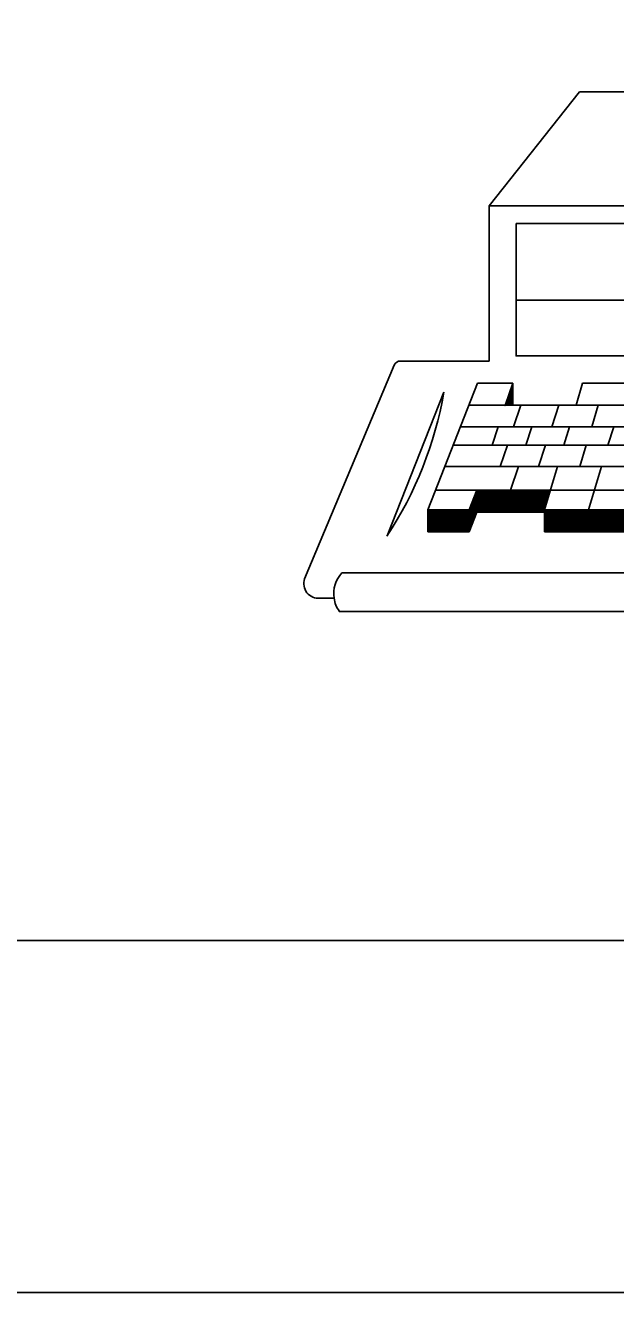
# Model space of a CAD drawing. Extents: x 0 to 320, y -4 to 473.
# Drawn here: x 300.444 to 302.122, y 417.416 to 421.015 of the extents above; entities that cross this region are included whole.
import ezdxf

# ---------------------------------------------------------------- set-up
doc = ezdxf.new("R2010")
doc.units = 0
for name, color, linetype in [('Level 1', 7, 'Continuous'), ('Level 25', 7, 'Continuous'), ('Level 50', 7, 'Continuous')]:
    doc.layers.add(name, color=color, linetype=linetype)

msp = doc.modelspace()

# ---------------------------------------------------------------- linework, layer by layer
at = {"layer": 'Level 1'}
for points in [[(240.4486, 473.4158), (320.4486, 473.4158), (320.4486, 417.4158), (240.4486, 417.4158)], [(243.4486, 472.4158), (319.4486, 472.4158), (319.4486, 418.4158), (243.4486, 418.4158)]]:
    msp.add_lwpolyline(points, close=True, dxfattribs=at)
at = {"layer": 'Level 25'}
for p, q in [((302.0191, 420.8265), (301.7621, 420.5023)), ((301.7621, 420.5023), (301.7621, 420.0618)), ((301.7621, 420.5023), (303.2496, 420.5023)), ((301.8389, 420.2345), (303.3166, 420.2345)), ((301.4926, 420.0495), (301.2381, 419.443)), ((301.7621, 420.0618), (301.5109, 420.0618)), ((301.6341, 419.973), (301.4724, 419.5648)), ((301.5879, 419.639), (301.7296, 419.9988)), ((301.7296, 419.9988), (301.8299, 419.9988)), ((301.8089, 419.9365), (301.8299, 419.9988)), ((301.8191, 419.9685), (301.8299, 419.9685)), ((301.8199, 419.9703), (301.8299, 419.9703)), ((301.8204, 419.9723), (301.8299, 419.9723)), ((301.8214, 419.9743), (301.8299, 419.9743)), ((301.8219, 419.976), (301.8299, 419.976)), ((301.8226, 419.9783), (301.8299, 419.9783)), ((301.8231, 419.9803), (301.8299, 419.9803)), ((301.8241, 419.9823), (301.8299, 419.9823)), ((301.8246, 419.984), (301.8299, 419.984)), ((301.8254, 419.986), (301.8299, 419.986)), ((301.8261, 419.9883), (301.8299, 419.9883)), ((301.8269, 419.9903), (301.8299, 419.9903)), ((301.8274, 419.992), (301.8299, 419.992)), ((301.8281, 419.994), (301.8299, 419.994)), ((301.8286, 419.996), (301.8299, 419.996)), ((301.8296, 419.998), (301.8299, 419.998)), ((301.8299, 419.9988), (301.8299, 419.9365)), ((302.0094, 419.9365), (302.0281, 419.9988)), ((302.0281, 419.9988), (302.5244, 419.9988)), ((301.7049, 419.9365), (303.7536, 419.9365)), ((301.8081, 419.9365), (301.8299, 419.9365)), ((301.8089, 419.9388), (301.8299, 419.9388)), ((301.8094, 419.9408), (301.8299, 419.9408)), ((301.8104, 419.9425), (301.8299, 419.9425)), ((301.8109, 419.9445), (301.8299, 419.9445)), ((301.8116, 419.9465), (301.8299, 419.9465)), ((301.8121, 419.9485), (301.8299, 419.9485)), ((301.8131, 419.9505), (301.8299, 419.9505)), ((301.8136, 419.9525), (301.8299, 419.9525)), ((301.8144, 419.9545), (301.8299, 419.9545)), ((301.8149, 419.9563), (301.8299, 419.9563)), ((301.8159, 419.9585), (301.8299, 419.9585)), ((301.8164, 419.9605), (301.8299, 419.9605)), ((301.8171, 419.9623), (301.8299, 419.9623)), ((301.8176, 419.9643), (301.8299, 419.9643)), ((301.8186, 419.9663), (301.8299, 419.9663)), ((301.8321, 419.8753), (301.8526, 419.9365)), ((301.9404, 419.8753), (301.9609, 419.9365)), ((302.0541, 419.8753), (302.0726, 419.9365)), ((301.6811, 419.8753), (303.7671, 419.8753)), ((301.7706, 419.8225), (301.7884, 419.8753)), ((301.8664, 419.8225), (301.8839, 419.8753)), ((301.9751, 419.8225), (301.9909, 419.8753)), ((302.1001, 419.8225), (302.1164, 419.8753)), ((301.6601, 419.8225), (303.7786, 419.8225)), ((301.7941, 419.7623), (301.8144, 419.8225)), ((301.9024, 419.7623), (301.9229, 419.8225)), ((302.0201, 419.7623), (302.0384, 419.8225)), ((301.6364, 419.7623), (303.7921, 419.7623)), ((301.8234, 419.6948), (301.8461, 419.7623)), ((301.9194, 419.639), (301.9566, 419.7623)), ((302.0449, 419.639), (302.0819, 419.7623)), ((301.6099, 419.6948), (303.8071, 419.6948)), ((301.7059, 419.639), (301.7279, 419.6948)), ((301.7221, 419.6803), (301.9321, 419.6803)), ((301.7229, 419.6823), (301.9326, 419.6823)), ((301.7236, 419.6843), (301.9331, 419.6843)), ((301.7241, 419.6863), (301.9339, 419.6863)), ((301.7251, 419.6883), (301.9344, 419.6883)), ((301.7259, 419.69), (301.9351, 419.69)), ((301.7266, 419.692), (301.9356, 419.692)), ((301.7276, 419.6943), (301.7699, 419.6943)), ((301.7279, 419.6948), (301.7279, 419.6323)), ((301.7079, 419.6448), (301.9216, 419.6448)), ((301.7089, 419.6468), (301.9224, 419.6468)), ((301.7096, 419.6485), (301.9224, 419.6485)), ((301.7104, 419.6505), (301.9231, 419.6505)), ((301.7111, 419.6525), (301.9236, 419.6525)), ((301.7119, 419.6548), (301.9241, 419.6548)), ((301.7126, 419.6565), (301.9249, 419.6565)), ((301.7134, 419.6585), (301.9256, 419.6585)), ((301.7144, 419.6605), (301.9261, 419.6605)), ((301.7149, 419.6623), (301.9266, 419.6623)), ((301.7156, 419.6645), (301.9271, 419.6645)), ((301.7166, 419.6665), (301.9276, 419.6665)), ((301.7174, 419.6685), (301.9286, 419.6685)), ((301.7181, 419.6703), (301.9291, 419.6703)), ((301.7189, 419.6723), (301.9296, 419.6723)), ((301.7199, 419.6745), (301.9301, 419.6745)), ((301.7204, 419.6763), (301.9306, 419.6763)), ((301.7211, 419.6783), (301.9314, 419.6783)), ((301.5879, 419.639), (301.5879, 419.5763)), ((301.5879, 419.639), (301.7049, 419.639)), ((301.5879, 419.6388), (303.8191, 419.6388)), ((301.5879, 419.6368), (303.8191, 419.6368)), ((301.5879, 419.6348), (303.8191, 419.6348)), ((301.5879, 419.6328), (303.8191, 419.6328)), ((301.5879, 419.6308), (301.7271, 419.6308)), ((301.5879, 419.6288), (301.7264, 419.6288)), ((301.5879, 419.6268), (301.7256, 419.6268)), ((301.5879, 419.625), (301.7249, 419.625)), ((301.5879, 419.6228), (301.7239, 419.6228)), ((301.5879, 419.6208), (301.7231, 419.6208)), ((301.5879, 419.619), (301.7224, 419.619)), ((301.5879, 419.617), (301.7216, 419.617)), ((301.5879, 419.615), (301.7209, 419.615)), ((301.5879, 419.6128), (301.7201, 419.6128)), ((301.5879, 419.611), (301.7194, 419.611)), ((301.5879, 419.609), (301.7184, 419.609)), ((301.7059, 419.639), (301.7059, 419.5763)), ((301.7059, 419.5763), (301.7279, 419.6323)), ((301.7066, 419.6405), (301.9204, 419.6405)), ((301.7071, 419.6425), (301.9209, 419.6425)), ((301.7279, 419.6323), (301.9194, 419.6323)), ((301.9194, 419.639), (301.9194, 419.5763)), ((301.9194, 419.639), (303.4131, 419.639)), ((301.9194, 419.6308), (303.4131, 419.6308)), ((301.9194, 419.6288), (303.4131, 419.6288)), ((301.9194, 419.6268), (303.4131, 419.6268)), ((301.9194, 419.625), (303.4131, 419.625)), ((301.9194, 419.6228), (303.4131, 419.6228)), ((301.9194, 419.6208), (303.4131, 419.6208)), ((301.9194, 419.619), (303.4131, 419.619)), ((301.9194, 419.617), (303.4131, 419.617)), ((301.9194, 419.615), (303.4131, 419.615)), ((301.9194, 419.6128), (303.4131, 419.6128)), ((301.9194, 419.611), (303.4131, 419.611)), ((301.9194, 419.609), (303.4131, 419.609)), ((301.5879, 419.607), (301.7179, 419.607)), ((301.5879, 419.6053), (301.7171, 419.6053)), ((301.5879, 419.603), (301.7161, 419.603)), ((301.5879, 419.601), (301.7154, 419.601)), ((301.5879, 419.599), (301.7146, 419.599)), ((301.5879, 419.5973), (301.7141, 419.5973)), ((301.5879, 419.5953), (301.7131, 419.5953)), ((301.5879, 419.593), (301.7124, 419.593)), ((301.5879, 419.591), (301.7116, 419.591)), ((301.5879, 419.5893), (301.7106, 419.5893)), ((301.5879, 419.5873), (301.7099, 419.5873)), ((301.5879, 419.5853), (301.7091, 419.5853)), ((301.5879, 419.5833), (301.7086, 419.5833)), ((301.5879, 419.5813), (301.7076, 419.5813)), ((301.5879, 419.5793), (301.7069, 419.5793)), ((301.5879, 419.5773), (301.7061, 419.5773)), ((301.5879, 419.5763), (301.7059, 419.5763)), ((301.9194, 419.607), (303.4131, 419.607)), ((301.9194, 419.6053), (303.4131, 419.6053)), ((301.9194, 419.603), (303.4131, 419.603)), ((301.9194, 419.601), (303.4131, 419.601)), ((301.9194, 419.599), (303.4131, 419.599)), ((301.9194, 419.5973), (303.4131, 419.5973)), ((301.9194, 419.5953), (303.4131, 419.5953)), ((301.9194, 419.593), (303.4131, 419.593)), ((301.9194, 419.591), (303.4131, 419.591)), ((301.9194, 419.5893), (303.4131, 419.5893)), ((301.9194, 419.5873), (303.4131, 419.5873)), ((301.9194, 419.5853), (303.4131, 419.5853)), ((301.9194, 419.5833), (303.4131, 419.5833)), ((301.9194, 419.5813), (303.4131, 419.5813)), ((301.9194, 419.5793), (303.4131, 419.5793)), ((301.9194, 419.5773), (303.4131, 419.5773)), ((301.9194, 419.5763), (303.4131, 419.5763)), ((301.3439, 419.4603), (303.2496, 419.4603)), ((301.2816, 419.3883), (301.3216, 419.3883)), ((301.3366, 419.3505), (303.2496, 419.3505))]:
    msp.add_line(p, q, dxfattribs=at)
for points in [[(301.8389, 420.4525), (304.6649, 420.4525), (304.6649, 420.0763), (301.8389, 420.0763)], [(301.8299, 419.9988), (301.8076, 419.9353), (301.8299, 419.9365)]]:
    msp.add_lwpolyline(points, close=True, dxfattribs=at)
for centre, radius, start, end in [((301.5108, 420.042), 0.0198, 90, 157.2313), ((300.5713, 420.1576), 1.0784, 326.6481, 350.1488), ((301.2772, 419.4294), 0.0415, 160.7472, 275.9613), ((301.4081, 419.4009), 0.0874, 137.2228, 188.3658), ((301.4081, 419.4009), 0.0874, 188.3658, 215.1937)]:
    msp.add_arc(centre, radius, start, end, dxfattribs=at)
at = {"layer": 'Level 50'}
msp.add_line((302.0191, 420.8265), (302.4929, 420.8265), dxfattribs=at)

doc.saveas('drawing.dxf')
